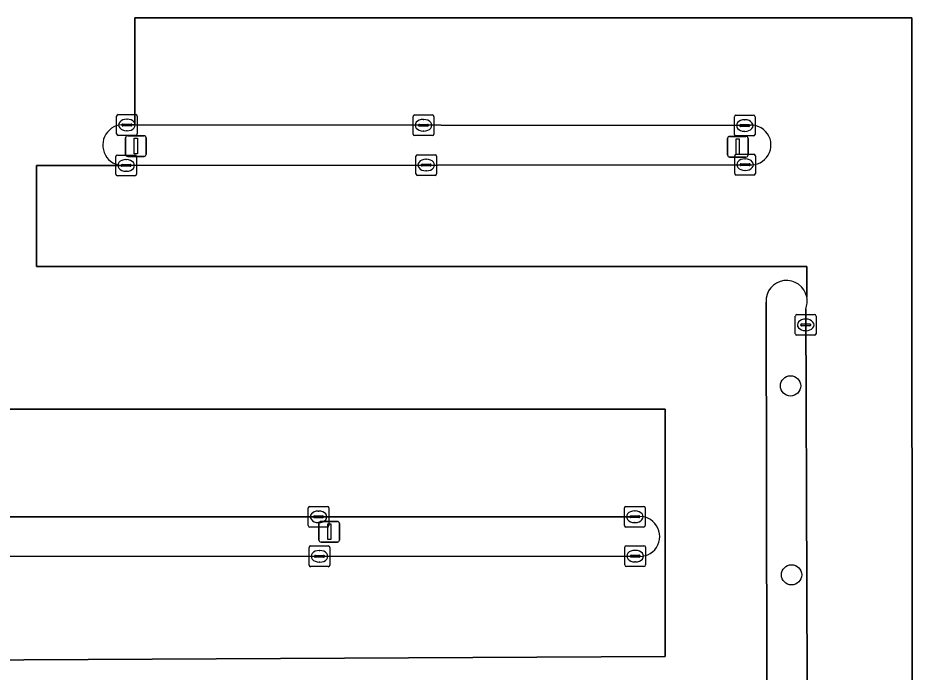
# Model space of a CAD drawing. Extents: x 160203 to 161530, y 379528 to 381797.
# Drawn here: x 161019.82 to 161063.02, y 380838.34 to 380869.95 of the extents above; entities that cross this region are included whole.
import ezdxf

# ---------------------------------------------------------------- set-up
doc = ezdxf.new("R2010")
doc.units = 0
for name, color, linetype in [('IMGEO_Berm_groen', 7, 'Continuous'), ('IMGEO_Boom', 7, 'Continuous'), ('IMGEO_Groenvoorziening', 7, 'Continuous'), ('IMGEO_Kolk', 7, 'Continuous'), ('IMGEO_Lichtmast', 7, 'Continuous'), ('IMGEO_Parkeervlak_gesloten', 7, 'Continuous'), ('IMGEO_Rijbaan_lokaal_open', 7, 'Continuous')]:
    doc.layers.add(name, color=color, linetype=linetype)

msp = doc.modelspace()

# ---------------------------------------------------------------- linework, layer by layer
at = {"layer": 'IMGEO_Berm_groen'}
for points in [[(161055.073, 380864.75), (161025.473, 380864.777), (161025.097, 380864.777)], [(161025.05, 380862.821), (161055.141, 380862.858)], [(161055.961, 380856.213), (161056.011, 380828.987), (161057.984, 380828.965), (161057.877, 380855.888)]]:
    msp.add_lwpolyline(points, dxfattribs=at)
for centre, radius, start, end in [((161024.915, 380863.803), 0.991, 79.4329, 262.2129), ((161055.245, 380863.809), 0.957, 263.76, 100.3567), ((161024.916, 380863.821), 1.01, 262.3435, 277.6565), ((161056.956, 380856.269), 0.997, 11.6456, 183.2123), ((161056.953, 380856.269), 1, 337.6017, 11.6012)]:
    msp.add_arc(centre, radius, start, end, dxfattribs=at)
at = {"layer": 'IMGEO_Boom'}
for centre in [(161057.147, 380852.169), (161057.196, 380843.041)]:
    msp.add_circle(centre, 0.489, dxfattribs=at)
at = {"layer": 'IMGEO_Groenvoorziening'}
for points in [[(161049.719, 380845.847), (161014.707, 380845.843)], [(161014.698, 380843.924), (161049.71, 380843.944)]]:
    msp.add_lwpolyline(points, dxfattribs=at)
msp.add_arc((161049.863, 380844.895), 0.963, 260.8594, 98.5987, dxfattribs=at)
at = {"layer": 'IMGEO_Kolk'}
for p, q in [((161024.592, 380864.35), (161024.592, 380865.202)), ((161024.667, 380865.276), (161025.519, 380865.276)), ((161025.593, 380865.202), (161025.593, 380864.35)), ((161038.916, 380864.337), (161038.916, 380865.189)), ((161038.991, 380865.263), (161039.843, 380865.263)), ((161039.917, 380865.189), (161039.917, 380864.337)), ((161054.431, 380864.323), (161054.431, 380865.175)), ((161054.506, 380865.249), (161055.358, 380865.249)), ((161055.432, 380865.175), (161055.432, 380864.323)), ((161024.851, 380864.77), (161024.851, 380864.782)), ((161025.289, 380864.733), (161024.891, 380864.733)), ((161024.894, 380864.819), (161025.292, 380864.819)), ((161025.08, 380865.056), (161025.105, 380865.056)), ((161025.335, 380864.782), (161025.335, 380864.77)), ((161039.175, 380864.757), (161039.175, 380864.769)), ((161039.613, 380864.72), (161039.215, 380864.72)), ((161039.218, 380864.806), (161039.616, 380864.806)), ((161039.404, 380865.043), (161039.429, 380865.043)), ((161039.659, 380864.769), (161039.659, 380864.757)), ((161054.69, 380864.743), (161054.69, 380864.755)), ((161055.128, 380864.706), (161054.73, 380864.706)), ((161054.733, 380864.792), (161055.131, 380864.792)), ((161054.919, 380865.029), (161054.944, 380865.029)), ((161055.174, 380864.755), (161055.174, 380864.743)), ((161025.519, 380864.276), (161024.667, 380864.276)), ((161025.103, 380864.496), (161025.078, 380864.496)), ((161039.843, 380864.263), (161038.991, 380864.263)), ((161039.427, 380864.483), (161039.402, 380864.483)), ((161055.358, 380864.249), (161054.506, 380864.249)), ((161054.942, 380864.469), (161054.917, 380864.469)), ((161039.123, 380863.34), (161039.975, 380863.34)), ((161054.524, 380863.359), (161055.376, 380863.359)), ((161024.553, 380862.396), (161024.553, 380863.248)), ((161024.628, 380863.322), (161025.48, 380863.322)), ((161025.041, 380863.102), (161025.066, 380863.102)), ((161025.554, 380863.248), (161025.554, 380862.396)), ((161039.048, 380862.414), (161039.048, 380863.266)), ((161039.536, 380863.12), (161039.561, 380863.12)), ((161040.049, 380863.266), (161040.049, 380862.414)), ((161054.449, 380862.433), (161054.449, 380863.285)), ((161054.937, 380863.139), (161054.962, 380863.139)), ((161055.45, 380863.285), (161055.45, 380862.433)), ((161024.812, 380862.816), (161024.812, 380862.828)), ((161025.25, 380862.779), (161024.852, 380862.779)), ((161024.855, 380862.865), (161025.253, 380862.865)), ((161025.064, 380862.542), (161025.039, 380862.542)), ((161025.296, 380862.828), (161025.296, 380862.816)), ((161039.307, 380862.834), (161039.307, 380862.846)), ((161039.745, 380862.797), (161039.347, 380862.797)), ((161039.35, 380862.883), (161039.748, 380862.883)), ((161039.559, 380862.56), (161039.534, 380862.56)), ((161039.791, 380862.846), (161039.791, 380862.834)), ((161054.708, 380862.853), (161054.708, 380862.865)), ((161055.146, 380862.816), (161054.748, 380862.816)), ((161054.751, 380862.902), (161055.149, 380862.902)), ((161054.96, 380862.579), (161054.935, 380862.579)), ((161055.192, 380862.865), (161055.192, 380862.853)), ((161025.48, 380862.322), (161024.628, 380862.322)), ((161039.975, 380862.34), (161039.123, 380862.34)), ((161055.376, 380862.359), (161054.524, 380862.359)), ((161057.452, 380855.618), (161058.304, 380855.618)), ((161057.377, 380854.692), (161057.377, 380855.544)), ((161057.679, 380855.161), (161058.077, 380855.161)), ((161057.865, 380855.398), (161057.89, 380855.398)), ((161058.378, 380855.544), (161058.378, 380854.692)), ((161057.636, 380855.112), (161057.636, 380855.124)), ((161058.074, 380855.075), (161057.676, 380855.075)), ((161057.888, 380854.838), (161057.863, 380854.838)), ((161058.12, 380855.124), (161058.12, 380855.112)), ((161058.304, 380854.618), (161057.452, 380854.618)), ((161033.848, 380845.419), (161033.848, 380846.271)), ((161033.923, 380846.345), (161034.775, 380846.345)), ((161034.336, 380846.125), (161034.361, 380846.125)), ((161034.849, 380846.271), (161034.849, 380845.419)), ((161049.121, 380845.421), (161049.121, 380846.273)), ((161049.196, 380846.347), (161050.048, 380846.347)), ((161049.609, 380846.127), (161049.634, 380846.127)), ((161050.122, 380846.273), (161050.122, 380845.421)), ((161034.107, 380845.839), (161034.107, 380845.851)), ((161034.545, 380845.802), (161034.147, 380845.802)), ((161034.15, 380845.888), (161034.548, 380845.888)), ((161034.591, 380845.851), (161034.591, 380845.839)), ((161049.38, 380845.841), (161049.38, 380845.853)), ((161049.818, 380845.804), (161049.42, 380845.804)), ((161049.423, 380845.89), (161049.821, 380845.89)), ((161049.864, 380845.853), (161049.864, 380845.841)), ((161034.775, 380845.345), (161033.923, 380845.345)), ((161034.359, 380845.565), (161034.334, 380845.565)), ((161050.048, 380845.347), (161049.196, 380845.347)), ((161049.632, 380845.567), (161049.607, 380845.567)), ((161033.891, 380843.51), (161033.891, 380844.362)), ((161033.966, 380844.436), (161034.818, 380844.436)), ((161034.892, 380844.362), (161034.892, 380843.51)), ((161049.139, 380843.519), (161049.139, 380844.371)), ((161049.214, 380844.445), (161050.066, 380844.445)), ((161050.14, 380844.371), (161050.14, 380843.519)), ((161034.15, 380843.93), (161034.15, 380843.942)), ((161034.193, 380843.979), (161034.591, 380843.979)), ((161034.379, 380844.216), (161034.404, 380844.216)), ((161034.634, 380843.942), (161034.634, 380843.93)), ((161049.398, 380843.939), (161049.398, 380843.951)), ((161049.836, 380843.902), (161049.438, 380843.902)), ((161049.441, 380843.988), (161049.839, 380843.988)), ((161049.627, 380844.225), (161049.652, 380844.225)), ((161049.882, 380843.951), (161049.882, 380843.939)), ((161034.588, 380843.893), (161034.19, 380843.893)), ((161034.402, 380843.656), (161034.377, 380843.656)), ((161049.65, 380843.665), (161049.625, 380843.665)), ((161034.818, 380843.436), (161033.966, 380843.436)), ((161050.066, 380843.445), (161049.214, 380843.445))]:
    msp.add_line(p, q, dxfattribs=at)
for points in [[(161024.592, 380864.35), (161024.592, 380865.202)], [(161024.667, 380865.276), (161025.519, 380865.276)], [(161025.593, 380865.202), (161025.593, 380864.35)], [(161038.916, 380864.337), (161038.916, 380865.189)], [(161038.991, 380865.263), (161039.843, 380865.263)], [(161039.917, 380865.189), (161039.917, 380864.337)], [(161054.431, 380864.323), (161054.431, 380865.175)], [(161054.506, 380865.249), (161055.358, 380865.249)], [(161055.432, 380865.175), (161055.432, 380864.323)], [(161025.519, 380864.276), (161024.667, 380864.276)], [(161039.843, 380864.263), (161038.991, 380864.263)], [(161055.358, 380864.249), (161054.506, 380864.249)], [(161039.123, 380863.34), (161039.975, 380863.34)], [(161054.524, 380863.359), (161055.376, 380863.359)], [(161024.553, 380862.396), (161024.553, 380863.248)], [(161024.628, 380863.322), (161025.48, 380863.322)], [(161025.554, 380863.248), (161025.554, 380862.396)], [(161039.048, 380862.414), (161039.048, 380863.266)], [(161040.049, 380863.266), (161040.049, 380862.414)], [(161054.449, 380862.433), (161054.449, 380863.285)], [(161055.45, 380863.285), (161055.45, 380862.433)], [(161025.48, 380862.322), (161024.628, 380862.322)], [(161039.975, 380862.34), (161039.123, 380862.34)], [(161055.376, 380862.359), (161054.524, 380862.359)], [(161057.452, 380855.618), (161058.304, 380855.618)], [(161057.377, 380854.692), (161057.377, 380855.544)], [(161058.378, 380855.544), (161058.378, 380854.692)], [(161058.304, 380854.618), (161057.452, 380854.618)], [(161033.848, 380845.419), (161033.848, 380846.271)], [(161033.923, 380846.345), (161034.775, 380846.345)], [(161034.849, 380846.271), (161034.849, 380845.419)], [(161049.121, 380845.421), (161049.121, 380846.273)], [(161049.196, 380846.347), (161050.048, 380846.347)], [(161050.122, 380846.273), (161050.122, 380845.421)], [(161034.775, 380845.345), (161033.923, 380845.345)], [(161050.048, 380845.347), (161049.196, 380845.347)], [(161033.891, 380843.51), (161033.891, 380844.362)], [(161033.966, 380844.436), (161034.818, 380844.436)], [(161034.892, 380844.362), (161034.892, 380843.51)], [(161049.139, 380843.519), (161049.139, 380844.371)], [(161049.214, 380844.445), (161050.066, 380844.445)], [(161050.14, 380844.371), (161050.14, 380843.519)], [(161034.818, 380843.436), (161033.966, 380843.436)], [(161050.066, 380843.445), (161049.214, 380843.445)]]:
    msp.add_lwpolyline(points, dxfattribs=at)
for centre, radius, start, end in [((161024.669, 380865.2), 0.0765, 91.552, 178.448), ((161024.669, 380865.2), 0.0765, 91.552, 178.448), ((161025.517, 380865.2), 0.0765, 1.552, 88.448), ((161025.517, 380865.2), 0.0765, 1.552, 88.448), ((161038.993, 380865.187), 0.0765, 91.552, 178.448), ((161038.993, 380865.187), 0.0765, 91.552, 178.448), ((161039.841, 380865.187), 0.0765, 1.552, 88.448), ((161039.841, 380865.187), 0.0765, 1.552, 88.448), ((161054.508, 380865.173), 0.0765, 91.552, 178.448), ((161054.508, 380865.173), 0.0765, 91.552, 178.448), ((161055.356, 380865.173), 0.0765, 1.552, 88.448), ((161055.356, 380865.173), 0.0765, 1.552, 88.448), ((161024.891, 380864.779), 0.0403, 85.8775, 175.7526), ((161024.888, 380864.769), 0.0366, 178.938, 274.7102), ((161025.292, 380864.776), 0.043, 264.8664, 352.4533), ((161025.296, 380864.781), 0.0386, 1.7309, 96.639), ((161039.215, 380864.766), 0.0403, 85.8775, 175.7526), ((161039.212, 380864.756), 0.0366, 178.938, 274.7102), ((161039.616, 380864.763), 0.043, 264.8664, 352.4533), ((161039.62, 380864.768), 0.0386, 1.7309, 96.639), ((161054.73, 380864.752), 0.0403, 85.8775, 175.7526), ((161054.727, 380864.742), 0.0366, 178.938, 274.7102), ((161055.131, 380864.749), 0.043, 264.8664, 352.4533), ((161055.135, 380864.754), 0.0386, 1.7309, 96.639), ((161024.669, 380864.352), 0.0765, 181.552, 268.448), ((161024.669, 380864.352), 0.0765, 181.552, 268.448), ((161025.517, 380864.352), 0.0765, 271.552, 358.448), ((161025.517, 380864.352), 0.0765, 271.552, 358.448), ((161038.993, 380864.339), 0.0765, 181.552, 268.448), ((161038.993, 380864.339), 0.0765, 181.552, 268.448), ((161039.841, 380864.339), 0.0765, 271.552, 358.448), ((161039.841, 380864.339), 0.0765, 271.552, 358.448), ((161054.508, 380864.325), 0.0765, 181.552, 268.448), ((161054.508, 380864.325), 0.0765, 181.552, 268.448), ((161055.356, 380864.325), 0.0765, 271.552, 358.448), ((161055.356, 380864.325), 0.0765, 271.552, 358.448), ((161039.125, 380863.264), 0.0765, 91.552, 178.448), ((161039.125, 380863.264), 0.0765, 91.552, 178.448), ((161039.973, 380863.264), 0.0765, 1.552, 88.448), ((161039.973, 380863.264), 0.0765, 1.552, 88.448), ((161054.526, 380863.283), 0.0765, 91.552, 178.448), ((161054.526, 380863.283), 0.0765, 91.552, 178.448), ((161055.374, 380863.283), 0.0765, 1.552, 88.448), ((161055.374, 380863.283), 0.0765, 1.552, 88.448), ((161024.63, 380863.246), 0.0765, 91.552, 178.448), ((161024.63, 380863.246), 0.0765, 91.552, 178.448), ((161025.478, 380863.246), 0.0765, 1.552, 88.448), ((161025.478, 380863.246), 0.0765, 1.552, 88.448), ((161024.852, 380862.825), 0.0403, 85.8775, 175.7526), ((161024.849, 380862.815), 0.0366, 178.938, 274.7102), ((161025.253, 380862.822), 0.043, 264.8664, 352.4533), ((161025.257, 380862.827), 0.0386, 1.7309, 96.639), ((161039.347, 380862.843), 0.0403, 85.8775, 175.7526), ((161039.344, 380862.833), 0.0366, 178.938, 274.7102), ((161039.748, 380862.84), 0.043, 264.8664, 352.4533), ((161039.752, 380862.845), 0.0386, 1.7309, 96.639), ((161054.748, 380862.862), 0.0403, 85.8775, 175.7526), ((161054.745, 380862.852), 0.0366, 178.938, 274.7102), ((161055.149, 380862.859), 0.043, 264.8664, 352.4533), ((161055.153, 380862.864), 0.0386, 1.7309, 96.639), ((161024.63, 380862.398), 0.0765, 181.552, 268.448), ((161024.63, 380862.398), 0.0765, 181.552, 268.448), ((161025.478, 380862.398), 0.0765, 271.552, 358.448), ((161025.478, 380862.398), 0.0765, 271.552, 358.448), ((161039.125, 380862.416), 0.0765, 181.552, 268.448), ((161039.125, 380862.416), 0.0765, 181.552, 268.448), ((161039.973, 380862.416), 0.0765, 271.552, 358.448), ((161039.973, 380862.416), 0.0765, 271.552, 358.448), ((161054.526, 380862.435), 0.0765, 181.552, 268.448), ((161054.526, 380862.435), 0.0765, 181.552, 268.448), ((161055.374, 380862.435), 0.0765, 271.552, 358.448), ((161055.374, 380862.435), 0.0765, 271.552, 358.448), ((161057.454, 380855.542), 0.0765, 91.552, 178.448), ((161057.454, 380855.542), 0.0765, 91.552, 178.448), ((161058.302, 380855.542), 0.0765, 1.552, 88.448), ((161058.302, 380855.542), 0.0765, 1.552, 88.448), ((161057.676, 380855.121), 0.0403, 85.8775, 175.7526), ((161058.081, 380855.123), 0.0386, 1.7309, 96.639), ((161057.673, 380855.111), 0.0366, 178.938, 274.7102), ((161058.077, 380855.118), 0.043, 264.8664, 352.4533), ((161057.454, 380854.694), 0.0765, 181.552, 268.448), ((161057.454, 380854.694), 0.0765, 181.552, 268.448), ((161058.302, 380854.694), 0.0765, 271.552, 358.448), ((161058.302, 380854.694), 0.0765, 271.552, 358.448), ((161033.925, 380846.269), 0.0765, 91.552, 178.448), ((161033.925, 380846.269), 0.0765, 91.552, 178.448), ((161034.773, 380846.269), 0.0765, 1.552, 88.448), ((161034.773, 380846.269), 0.0765, 1.552, 88.448), ((161049.198, 380846.271), 0.0765, 91.552, 178.448), ((161049.198, 380846.271), 0.0765, 91.552, 178.448), ((161050.046, 380846.271), 0.0765, 1.552, 88.448), ((161050.046, 380846.271), 0.0765, 1.552, 88.448), ((161034.147, 380845.848), 0.0403, 85.8775, 175.7526), ((161034.144, 380845.838), 0.0366, 178.938, 274.7102), ((161034.548, 380845.845), 0.043, 264.8664, 352.4533), ((161034.552, 380845.85), 0.0386, 1.7309, 96.639), ((161049.42, 380845.85), 0.0403, 85.8775, 175.7526), ((161049.417, 380845.84), 0.0366, 178.938, 274.7102), ((161049.821, 380845.847), 0.043, 264.8664, 352.4533), ((161049.825, 380845.852), 0.0386, 1.7309, 96.639), ((161033.925, 380845.421), 0.0765, 181.552, 268.448), ((161033.925, 380845.421), 0.0765, 181.552, 268.448), ((161034.773, 380845.421), 0.0765, 271.552, 358.448), ((161034.773, 380845.421), 0.0765, 271.552, 358.448), ((161049.198, 380845.423), 0.0765, 181.552, 268.448), ((161049.198, 380845.423), 0.0765, 181.552, 268.448), ((161050.046, 380845.423), 0.0765, 271.552, 358.448), ((161050.046, 380845.423), 0.0765, 271.552, 358.448), ((161033.968, 380844.36), 0.0765, 91.552, 178.448), ((161033.968, 380844.36), 0.0765, 91.552, 178.448), ((161034.816, 380844.36), 0.0765, 1.552, 88.448), ((161034.816, 380844.36), 0.0765, 1.552, 88.448), ((161049.216, 380844.369), 0.0765, 91.552, 178.448), ((161049.216, 380844.369), 0.0765, 91.552, 178.448), ((161050.064, 380844.369), 0.0765, 1.552, 88.448), ((161050.064, 380844.369), 0.0765, 1.552, 88.448), ((161034.19, 380843.939), 0.0403, 85.8775, 175.7526), ((161034.187, 380843.929), 0.0366, 178.938, 274.7102), ((161034.591, 380843.936), 0.043, 264.8664, 352.4533), ((161034.595, 380843.941), 0.0386, 1.7309, 96.639), ((161049.438, 380843.948), 0.0403, 85.8775, 175.7526), ((161049.435, 380843.938), 0.0366, 178.938, 274.7102), ((161049.839, 380843.945), 0.043, 264.8664, 352.4533), ((161049.843, 380843.95), 0.0386, 1.7309, 96.639), ((161033.968, 380843.512), 0.0765, 181.552, 268.448), ((161033.968, 380843.512), 0.0765, 181.552, 268.448), ((161034.816, 380843.512), 0.0765, 271.552, 358.448), ((161034.816, 380843.512), 0.0765, 271.552, 358.448), ((161049.216, 380843.521), 0.0765, 181.552, 268.448), ((161049.216, 380843.521), 0.0765, 181.552, 268.448), ((161050.064, 380843.521), 0.0765, 271.552, 358.448), ((161050.064, 380843.521), 0.0765, 271.552, 358.448)]:
    msp.add_arc(centre, radius, start, end, dxfattribs=at)
for centre, major_axis, ratio, start_param, end_param in [((161025.079, 380864.776), (-0.387, 0.002), 0.722429, 4.712389, 7.853982), ((161025.104, 380864.776), (-0.39, 0.002), 0.717154, 1.570796, 4.712389), ((161039.403, 380864.763), (-0.387, 0.002), 0.722429, 4.712389, 7.853982), ((161039.428, 380864.763), (-0.39, 0.002), 0.717154, 1.570796, 4.712389), ((161054.918, 380864.749), (-0.387, 0.002), 0.722429, 4.712389, 7.853982), ((161054.943, 380864.749), (-0.39, 0.002), 0.717154, 1.570796, 4.712389), ((161025.04, 380862.822), (-0.387, 0.002), 0.722429, 4.712389, 7.853982), ((161025.065, 380862.822), (-0.39, 0.002), 0.717154, 1.570796, 4.712389), ((161039.535, 380862.84), (-0.387, 0.002), 0.722429, 4.712389, 7.853982), ((161039.56, 380862.84), (-0.39, 0.002), 0.717154, 1.570796, 4.712389), ((161054.936, 380862.859), (-0.387, 0.002), 0.722429, 4.712389, 7.853982), ((161054.961, 380862.859), (-0.39, 0.002), 0.717154, 1.570796, 4.712389), ((161057.864, 380855.118), (-0.387, 0.002), 0.722429, 4.712389, 7.853982), ((161057.889, 380855.118), (-0.39, 0.002), 0.717154, 1.570796, 4.712389), ((161034.335, 380845.845), (-0.387, 0.002), 0.722429, 4.712389, 7.853982), ((161034.36, 380845.845), (-0.39, 0.002), 0.717154, 1.570796, 4.712389), ((161049.608, 380845.847), (-0.387, 0.002), 0.722429, 4.712389, 7.853982), ((161049.633, 380845.847), (-0.39, 0.002), 0.717154, 1.570796, 4.712389), ((161034.378, 380843.936), (-0.387, 0.002), 0.722429, 4.712389, 7.853982), ((161034.403, 380843.936), (-0.39, 0.002), 0.717154, 1.570796, 4.712389), ((161049.626, 380843.945), (-0.387, 0.002), 0.722429, 4.712389, 7.853982), ((161049.651, 380843.945), (-0.39, 0.002), 0.717154, 1.570796, 4.712389)]:
    msp.add_ellipse(centre, major_axis=major_axis, ratio=ratio, start_param=start_param, end_param=end_param, dxfattribs=at)
at = {"layer": 'IMGEO_Lichtmast'}
for p, q in [((161025.127, 380864.258), (161025.917, 380864.258)), ((161025.917, 380864.258), (161025.127, 380864.258)), ((161054.201, 380864.226), (161054.991, 380864.226)), ((161054.991, 380864.226), (161054.201, 380864.226)), ((161025.027, 380863.358), (161025.027, 380864.158)), ((161025.027, 380864.158), (161025.027, 380863.358)), ((161026.017, 380864.158), (161026.017, 380863.358)), ((161026.017, 380863.358), (161026.017, 380864.158)), ((161054.101, 380863.326), (161054.101, 380864.126)), ((161054.101, 380864.126), (161054.101, 380863.326)), ((161055.091, 380864.126), (161055.091, 380863.326)), ((161055.091, 380863.326), (161055.091, 380864.126)), ((161025.917, 380863.258), (161025.127, 380863.258)), ((161025.127, 380863.258), (161025.917, 380863.258)), ((161054.991, 380863.226), (161054.201, 380863.226)), ((161054.201, 380863.226), (161054.991, 380863.226)), ((161034.368, 380844.723), (161034.368, 380845.523)), ((161034.368, 380845.523), (161034.368, 380844.723)), ((161034.468, 380845.623), (161035.258, 380845.623)), ((161035.258, 380845.623), (161034.468, 380845.623)), ((161035.358, 380845.523), (161035.358, 380844.723)), ((161035.358, 380844.723), (161035.358, 380845.523)), ((161035.258, 380844.623), (161034.468, 380844.623)), ((161034.468, 380844.623), (161035.258, 380844.623))]:
    msp.add_line(p, q, dxfattribs=at)
for points in [[(161025.447, 380864.133), (161025.597, 380864.133), (161025.597, 380863.383), (161025.447, 380863.383), (161025.447, 380864.133)], [(161054.521, 380864.101), (161054.671, 380864.101), (161054.671, 380863.351), (161054.521, 380863.351), (161054.521, 380864.101)], [(161034.788, 380845.498), (161034.938, 380845.498), (161034.938, 380844.748), (161034.788, 380844.748), (161034.788, 380845.498)]]:
    msp.add_lwpolyline(points, dxfattribs=at)
for centre, start, end in [((161025.127, 380864.158), 90, 180), ((161025.127, 380864.158), 90, 180), ((161025.917, 380864.158), 0, 90), ((161025.917, 380864.158), 360, 90), ((161054.201, 380864.126), 90, 180), ((161054.201, 380864.126), 90, 180), ((161054.991, 380864.126), 0, 90), ((161054.991, 380864.126), 360, 90), ((161025.127, 380863.358), 180, 270), ((161025.127, 380863.358), 180, 270), ((161025.917, 380863.358), 270, 0), ((161025.917, 380863.358), 270, 0), ((161054.201, 380863.326), 180, 270), ((161054.201, 380863.326), 180, 270), ((161054.991, 380863.326), 270, 0), ((161054.991, 380863.326), 270, 0), ((161034.468, 380845.523), 90, 180), ((161034.468, 380845.523), 90, 180), ((161035.258, 380845.523), 0, 90), ((161035.258, 380845.523), 360, 90), ((161034.468, 380844.723), 180, 270), ((161034.468, 380844.723), 180, 270), ((161035.258, 380844.723), 270, 0), ((161035.258, 380844.723), 270, 0)]:
    msp.add_arc(centre, 0.1, start, end, dxfattribs=at)
at = {"layer": 'IMGEO_Parkeervlak_gesloten'}
for points in [[(161063.018, 380828.416), (161063.006, 380869.951), (161025.473, 380869.951), (161025.473, 380864.777), (161055.073, 380864.75)], [(161024.781, 380862.821), (161020.727, 380862.821), (161020.727, 380857.943), (161057.932, 380857.943), (161057.932, 380856.47)], [(161055.141, 380862.858), (161025.05, 380862.821)], [(161057.877, 380855.888), (161057.984, 380828.965), (161061.602, 380828.925)], [(161049.71, 380843.944), (161014.698, 380843.924), (161010.806, 380843.924), (161010.806, 380838.88), (161051.094, 380839.103), (161051.094, 380851.038), (161013.382, 380851.038), (161013.382, 380845.843), (161014.707, 380845.843), (161049.719, 380845.847)]]:
    msp.add_lwpolyline(points, dxfattribs=at)
for centre, radius, start, end in [((161055.245, 380863.809), 0.957, 263.76, 100.3567), ((161024.916, 380863.821), 1.01, 262.3435, 277.6565), ((161056.953, 380856.269), 1, 337.6017, 11.6012), ((161049.863, 380844.895), 0.963, 260.8594, 98.5987)]:
    msp.add_arc(centre, radius, start, end, dxfattribs=at)
at = {"layer": 'IMGEO_Rijbaan_lokaal_open'}
for points in [[(161025.097, 380864.777), (161025.473, 380864.777), (161025.473, 380869.951), (161063.006, 380869.951), (161063.018, 380828.416)], [(161057.932, 380856.47), (161057.932, 380857.943), (161020.727, 380857.943), (161020.727, 380862.821), (161024.781, 380862.821)], [(161056.016, 380826.115), (161056.011, 380828.987), (161055.961, 380856.213)], [(161014.707, 380845.843), (161013.382, 380845.843), (161013.382, 380851.038), (161051.094, 380851.038), (161051.094, 380839.103)], [(161051.094, 380839.103), (161010.806, 380838.88), (161010.806, 380843.924), (161014.698, 380843.924)]]:
    msp.add_lwpolyline(points, dxfattribs=at)
for centre, radius, start, end in [((161024.915, 380863.803), 0.991, 79.4329, 262.2129), ((161056.956, 380856.269), 0.997, 11.6456, 183.2123)]:
    msp.add_arc(centre, radius, start, end, dxfattribs=at)

doc.saveas('drawing.dxf')
